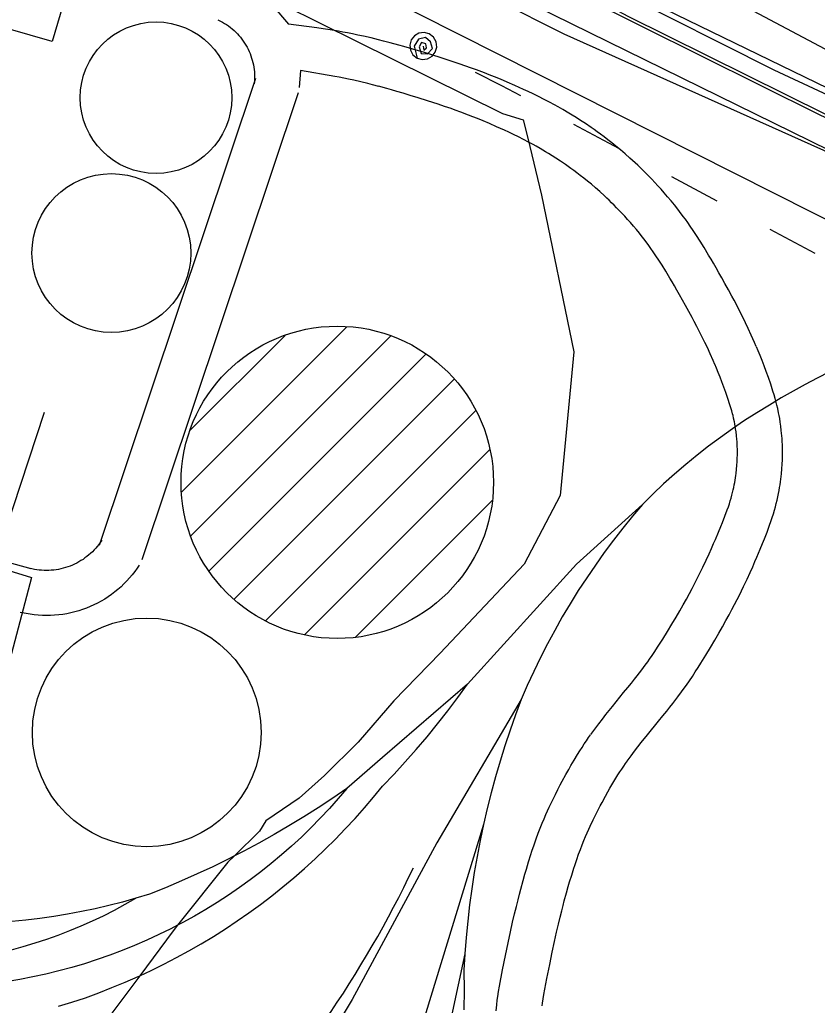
# Model space of a CAD drawing. Extents: x 3535183 to 3573198, y 534952 to 560562.
# Drawn here: x 3569368 to 3569899, y 548380 to 549036 of the extents above; entities that cross this region are included whole.
import ezdxf

# ---------------------------------------------------------------- set-up
doc = ezdxf.new("R2010")
doc.units = 0
for name, color, linetype in [('V-BLDG-OTLN', 7, 'Continuous'), ('V-DOMW-TANK', 7, 'Continuous'), ('V-LEVE-TOET', 7, 'Continuous'), ('V-RAIL-TRAK', 7, 'Continuous'), ('V-ROAD-CNTR', 7, 'Continuous'), ('V-SITE-OTLN', 7, 'Continuous'), ('V-SITE-VEGE', 7, 'Continuous'), ('V-UTIL-LINE', 7, 'Continuous')]:
    doc.layers.add(name, color=color, linetype=linetype)

msp = doc.modelspace()

# ---------------------------------------------------------------- linework, layer by layer
at = {"layer": 'V-BLDG-OTLN'}
msp.add_lwpolyline([(3569167.72, 549161.43), (3569366.78, 549103.86), (3569358.2, 549074.22), (3569401.58, 549061.68), (3569389.98, 549021.58), (3569345.85, 549034.35), (3569337.05, 549003.92), (3569138.75, 549061.26)], close=True, dxfattribs=at)
at = {"layer": 'V-DOMW-TANK'}
for p, q in [((3569476.04, 548721.91), (3569585.94, 548831.81)), ((3569481.76, 548762.99), (3569544.82, 548826.04)), ((3569482.14, 548692.65), (3569615.18, 548825.7)), ((3569494.24, 548669.4), (3569638.46, 548813.62)), ((3569510.84, 548650.65), (3569657.25, 548797.06)), ((3569531.71, 548636.16), (3569671.75, 548776.2)), ((3569557.66, 548626.75), (3569681.05, 548750.14)), ((3569591.62, 548625.36), (3569682.74, 548716.48))]:
    msp.add_line(p, q, dxfattribs=at)
for centre, radius in [((3569458.96, 548984.26), 50.42), ((3569429.3, 548880.88), 52.87), ((3569579.53, 548728.34), 103.92), ((3569452.81, 548561.93), 76.1)]:
    msp.add_circle(centre, radius, dxfattribs=at)
at = {"layer": 'V-LEVE-TOET'}
msp.add_lwpolyline([(3568679.17, 549666.53), (3569984.68, 548973.99), (3570197.21, 548870.54), (3570207.33, 548845.76), (3570167.82, 548848.83), (3570100.24, 548854.48), (3569943.45, 548931.27), (3568730.33, 549527.21), (3568631.04, 549594.34)], dxfattribs=at)
at = {"layer": 'V-RAIL-TRAK'}
for points in [[(3568553.11, 549686.01), (3568588.33, 549666.32), (3568660.18, 549627.65), (3568738.96, 549588.93), (3568873.69, 549517.89), (3569012.56, 549446.13), (3569189.44, 549353.29), (3569393.26, 549247.06), (3569519.69, 549180.94), (3569662.03, 549107.77), (3569870.02, 549002.9), (3570040.75, 548923.28), (3570207.33, 548845.76), (3570378.76, 548767.52), (3570597.19, 548668.13), (3570758.94, 548592.73)], [(3570754.67, 548578.89), (3570563.2, 548666.99), (3570357.21, 548761.44), (3570259.05, 548805.16), (3570167.82, 548848.83), (3570044.09, 548905.22), (3569900.32, 548972.85), (3569704.07, 549070.7), (3569534.08, 549157.25), (3569304.7, 549277.53), (3569139.57, 549363.36), (3568962.02, 549456.91), (3568807.94, 549537.1), (3568737.48, 549575.76), (3568711.24, 549591.91), (3568679.49, 549612.25), (3568660.18, 549627.65)], [(3569906.99, 548801.76), (3569898.8, 548797.72), (3569890.7, 548793.5), (3569882.7, 548789.09), (3569874.81, 548784.5), (3569867.02, 548779.74), (3569858.67, 548774.65), (3569850.45, 548769.36), (3569842.35, 548763.89), (3569834.38, 548758.23), (3569826.55, 548752.39), (3569818.85, 548746.36), (3569811.3, 548740.16), (3569803.89, 548733.78), (3569796.64, 548727.23), (3569789.54, 548720.51), (3569782.6, 548713.63), (3569775.98, 548705.83), (3569769.53, 548697.88), (3569763.25, 548689.81), (3569757.14, 548681.6), (3569751.2, 548673.27), (3569745.44, 548664.81), (3569739.85, 548656.24), (3569734.45, 548647.55), (3569729.23, 548638.75), (3569724.2, 548629.84), (3569719.35, 548620.83)], [(3569782.6, 548713.63), (3569738.68, 548673.8), (3569666.09, 548594.01), (3569609.65, 548545.27), (3569585.95, 548524.67), (3569576.48, 548518.16), (3569566.9, 548511.83), (3569557.19, 548505.67), (3569547.38, 548499.7), (3569537.45, 548493.9), (3569527.42, 548488.29), (3569517.29, 548482.87), (3569511.08, 548479.7), (3569507.06, 548477.63), (3569496.74, 548472.58), (3569486.33, 548467.72), (3569475.83, 548463.06), (3569465.24, 548458.59), (3569454.58, 548454.32), (3569445.64, 548451.58), (3569436.63, 548449.05), (3569427.58, 548446.72), (3569418.48, 548444.59), (3569409.33, 548442.67), (3569400.14, 548440.95), (3569390.91, 548439.44), (3569381.66, 548438.13), (3569372.37, 548437.03), (3569363.06, 548436.14)], [(3569719.35, 548620.83), (3569714.69, 548611.72), (3569710.23, 548602.52), (3569705.96, 548593.22), (3569701.88, 548583.83), (3569698.08, 548573.65), (3569694.46, 548563.4), (3569691.04, 548553.08), (3569687.81, 548542.7), (3569684.78, 548532.26), (3569681.94, 548521.77), (3569679.3, 548511.23), (3569676.85, 548500.64), (3569674.6, 548490), (3569672.55, 548479.32), (3569670.7, 548468.61), (3569669.05, 548457.87), (3569667.6, 548447.1), (3569666.34, 548436.3), (3569665.3, 548425.48), (3569664.45, 548414.64), (3569663.81, 548403.79), (3569663.85, 548390.55), (3569663.67, 548377.32)], [(3569609.71, 548526.21), (3569617.34, 548534.19), (3569624.8, 548542.32), (3569632.1, 548550.58), (3569639.23, 548559), (3569646.2, 548567.55), (3569653.01, 548576.24), (3569659.64, 548585.06), (3569666.09, 548594.01)], [(3569701.88, 548583.83), (3569645.7, 548488.54), (3569589.45, 548384.22), (3569583.49, 548374.26), (3569577.36, 548364.4), (3569571.06, 548354.64), (3569564.6, 548345), (3569557.97, 548335.47), (3569551.17, 548326.06), (3569544.22, 548316.76), (3569537.1, 548307.58), (3569529.83, 548298.53), (3569522.4, 548289.61), (3569514.82, 548280.82), (3569507.09, 548272.15), (3569499.21, 548263.62), (3569491.19, 548255.23), (3569483.02, 548246.98), (3569468.98, 548230.65), (3569455.09, 548214.19), (3569441.36, 548197.59), (3569427.79, 548180.86), (3569414.39, 548164.01), (3569401.14, 548147.02)], [(3569585.95, 548524.67), (3569580.21, 548517.91), (3569574.3, 548511.29), (3569568.23, 548504.82), (3569562.01, 548498.49), (3569555.64, 548492.32), (3569549.12, 548486.31), (3569542.46, 548480.44), (3569535.66, 548474.75), (3569528.72, 548469.21), (3569521.65, 548463.85), (3569514.46, 548458.66), (3569507.15, 548453.64), (3569499.71, 548448.8), (3569492.16, 548444.14), (3569484.5, 548439.67), (3569476.73, 548435.38), (3569473.28, 548433.57), (3569468.87, 548431.28), (3569460.91, 548427.36), (3569452.85, 548423.64), (3569444.71, 548420.12), (3569436.48, 548416.79), (3569428.18, 548413.66), (3569419.81, 548410.74), (3569411.36, 548408.01), (3569402.86, 548405.49), (3569394.29, 548403.18), (3569385.68, 548401.07), (3569377.01, 548399.17), (3569368.3, 548397.48), (3569359.25, 548395.89)], [(3569394.17, 548379.67), (3569403.02, 548382.32), (3569411.97, 548385.38), (3569420.85, 548388.63), (3569429.67, 548392.07), (3569438.4, 548395.69), (3569447.06, 548399.51), (3569448.14, 548400.02), (3569455.63, 548403.5), (3569464.12, 548407.68), (3569472.51, 548412.05), (3569480.81, 548416.59), (3569489.01, 548421.31), (3569497.11, 548426.2), (3569505.1, 548431.27), (3569512.97, 548436.5), (3569520.74, 548441.91), (3569528.38, 548447.48), (3569535.91, 548453.21), (3569543.3, 548459.1), (3569550.58, 548465.16), (3569557.72, 548471.36), (3569564.72, 548477.72), (3569571.59, 548484.22), (3569578.31, 548490.87), (3569584.89, 548497.67), (3569591.33, 548504.6), (3569597.61, 548511.67), (3569603.74, 548518.88), (3569609.71, 548526.21)], [(3569676.85, 548500.64), (3569638.48, 548375.38), (3569599.42, 548250.13), (3569584.94, 548216.09), (3569539.43, 548109.09), (3569521.07, 548064.83), (3569496.92, 547986.64), (3569459.22, 547857.91), (3569430.02, 547754.09), (3569403.69, 547663.43), (3569403.49, 547662.46), (3569371.66, 547551.31), (3569329.06, 547417.07)], [(3569362.75, 548417.31), (3569370.64, 548419.46), (3569378.48, 548421.8), (3569386.26, 548424.34), (3569393.96, 548427.08), (3569401.6, 548430.02), (3569409.16, 548433.14), (3569416.64, 548436.46), (3569424.03, 548439.96), (3569431.33, 548443.65), (3569438.53, 548447.53), (3569445.64, 548451.58)], [(3569664.45, 548414.64), (3569643.63, 548317.7), (3569612.23, 548209.78), (3569611.61, 548207.65), (3569575.32, 548082.39), (3569534.78, 547945.36), (3569494.96, 547811.79), (3569453.02, 547672.69)]]:
    msp.add_lwpolyline(points, dxfattribs=at)
at = {"layer": 'V-ROAD-CNTR'}
for points in [[(3570907.82, 548525.26), (3570598.39, 548669.28), (3570389.19, 548767.07), (3570164.65, 548869.35), (3569962.69, 548962.85), (3569789.65, 549047.04), (3569705.31, 549091.75), (3569526.71, 549182.57), (3569155.59, 549378.61), (3568842.97, 549537.85), (3568582.38, 549671.69), (3568104.56, 549921.99), (3567516.3, 550225.4), (3567077.23, 550460.43), (3566551.27, 550734), (3565999.24, 551021.79), (3565483.63, 551288.91), (3565003.89, 551536.36), (3564534.5, 551784.69), (3564063.25, 552028.15), (3563650.66, 552244.68), (3563185.18, 552482.79), (3562816.72, 552675.13), (3562636.98, 552769.45)], [(3570289.31, 548795.57), (3570112.05, 548876.02), (3569930.93, 548959.91), (3569773.02, 549038.34), (3569597.59, 549132.56), (3569411.24, 549221.07), (3569175.96, 549347.24), (3568897.36, 549496.1), (3568767.92, 549563.68), (3568726.5, 549582.9), (3568645.84, 549639.1)], [(3569513.44, 549063.02), (3569515.61, 549061.95), (3569517.99, 549060.66), (3569520.31, 549059.29), (3569522.57, 549057.83), (3569524.79, 549056.29), (3569526.94, 549054.67), (3569529.03, 549052.96), (3569531.06, 549051.19), (3569533.02, 549049.33), (3569534.91, 549047.4), (3569536.72, 549045.41), (3569547.02, 549033.17)], [(3569500.17, 549036.11), (3569501.83, 549035.29), (3569503.21, 549034.55), (3569504.57, 549033.75), (3569505.89, 549032.89), (3569507.18, 549032), (3569508.44, 549031.05), (3569509.66, 549030.05), (3569510.84, 549029.01), (3569511.98, 549027.93), (3569513.08, 549026.81), (3569514.14, 549025.65), (3569515.15, 549024.44), (3569516.12, 549023.2), (3569517.04, 549021.93), (3569517.92, 549020.62), (3569518.74, 549019.28), (3569519.51, 549017.91), (3569520.23, 549016.51), (3569520.9, 549015.09), (3569521.51, 549013.63), (3569522.07, 549012.16), (3569522.57, 549010.67), (3569523.02, 549009.17), (3569523.41, 549007.64), (3569523.74, 549006.1), (3569524.02, 549004.55), (3569524.23, 549003), (3569524.39, 549001.43), (3569524.49, 548999.86), (3569524.53, 548998.29), (3569524.51, 548996.72), (3569524.44, 548995.12), (3569524.31, 548993.58)], [(3569614.65, 549020.87), (3569610.33, 549021.99), (3569606.98, 549022.83), (3569601.98, 549024.03), (3569596.94, 549025.17), (3569593.18, 549025.97), (3569589.65, 549026.69), (3569586.35, 549027.33), (3569583.25, 549027.91), (3569580.32, 549028.43), (3569574.9, 549029.33), (3569570.13, 549030.07), (3569565.96, 549030.66), (3569547.02, 549033.17)], [(3569858.27, 548818.71), (3569857.12, 548821.36), (3569854.9, 548826.33), (3569852.88, 548830.69), (3569851.08, 548834.48), (3569849.47, 548837.79), (3569848.02, 548840.69), (3569845.47, 548845.69), (3569843.51, 548849.45), (3569842, 548852.27), (3569839.73, 548856.46), (3569837.42, 548860.62), (3569835.33, 548864.35), (3569833.38, 548867.82), (3569831.53, 548871.06), (3569829.79, 548874.09), (3569828.14, 548876.92), (3569826.56, 548879.59), (3569823.59, 548884.51), (3569820.9, 548888.82), (3569818.49, 548892.58), (3569816.33, 548895.86), (3569814.38, 548898.71), (3569812.65, 548901.2), (3569811.1, 548903.38), (3569809.69, 548905.31), (3569807.24, 548908.58), (3569805.32, 548911.05), (3569803.83, 548912.92), (3569801.59, 548915.67), (3569799.29, 548918.4), (3569797.08, 548920.94), (3569794.93, 548923.36), (3569792.83, 548925.67), (3569790.77, 548927.88), (3569788.75, 548930), (3569786.79, 548932.03), (3569784.86, 548933.97), (3569782.98, 548935.83), (3569781.15, 548937.61), (3569779.36, 548939.32), (3569777.59, 548940.98), (3569774.19, 548944.08), (3569770.94, 548946.95), (3569767.85, 548949.58), (3569764.93, 548952.01), (3569762.15, 548954.25), (3569759.53, 548956.31), (3569757.04, 548958.21), (3569754.69, 548959.96), (3569752.47, 548961.59), (3569750.37, 548963.08), (3569748.36, 548964.49), (3569744.64, 548967.02), (3569741.32, 548969.2), (3569738.39, 548971.07), (3569735.8, 548972.68), (3569733.49, 548974.08), (3569729.5, 548976.43), (3569726.44, 548978.16), (3569724.1, 548979.45), (3569720.62, 548981.32), (3569717.11, 548983.14), (3569713.34, 548985.03), (3569709.82, 548986.76), (3569706.51, 548988.34), (3569703.4, 548989.8), (3569700.49, 548991.13), (3569697.72, 548992.38), (3569692.6, 548994.61), (3569688.08, 548996.52), (3569684.11, 548998.15), (3569680.63, 548999.54), (3569677.55, 549000.73), (3569672.2, 549002.75), (3569668.15, 549004.22), (3569665.08, 549005.31), (3569660.51, 549006.88), (3569655.91, 549008.41), (3569648.68, 549010.76), (3569642.36, 549012.77), (3569636.8, 549014.5), (3569631.92, 549015.98), (3569627.63, 549017.25), (3569623.86, 549018.33), (3569620.53, 549019.27), (3569614.81, 549020.83)], [(3569555.15, 549002.43), (3569554.2, 548991.08)], [(3569607.1, 548991.83), (3569602.91, 548992.92), (3569599.84, 548993.69), (3569595.18, 548994.81), (3569590.5, 548995.87), (3569587.04, 548996.61), (3569583.8, 548997.27), (3569580.75, 548997.86), (3569577.89, 548998.39), (3569555.15, 549002.43)], [(3569525.03, 548997.09), (3569421.11, 548686.25)], [(3569553.48, 548987.58), (3569449.56, 548676.74)], [(3569830.73, 548806.79), (3569829.65, 548809.29), (3569827.59, 548813.92), (3569825.73, 548817.94), (3569824.05, 548821.46), (3569822.55, 548824.53), (3569821.23, 548827.2), (3569818.82, 548831.92), (3569816.98, 548835.44), (3569815.58, 548838.07), (3569813.42, 548842.04), (3569811.22, 548846.02), (3569809.18, 548849.65), (3569807.28, 548853.03), (3569805.5, 548856.15), (3569803.83, 548859.05), (3569802.26, 548861.73), (3569800.81, 548864.2), (3569798.01, 548868.83), (3569795.55, 548872.79), (3569793.36, 548876.21), (3569791.41, 548879.15), (3569789.67, 548881.7), (3569788.13, 548883.91), (3569786.77, 548885.83), (3569785.57, 548887.46), (3569783.38, 548890.39), (3569781.72, 548892.54), (3569780.47, 548894.11), (3569778.51, 548896.5), (3569776.5, 548898.88), (3569774.55, 548901.13), (3569772.63, 548903.29), (3569770.75, 548905.36), (3569768.91, 548907.33), (3569767.11, 548909.22), (3569765.36, 548911.03), (3569763.65, 548912.76), (3569761.98, 548914.41), (3569760.34, 548916), (3569758.75, 548917.52), (3569757.22, 548918.95), (3569754.16, 548921.75), (3569751.27, 548924.29), (3569748.54, 548926.63), (3569745.94, 548928.78), (3569743.48, 548930.76), (3569741.15, 548932.59), (3569738.95, 548934.27), (3569736.87, 548935.83), (3569734.9, 548937.26), (3569733.04, 548938.59), (3569731.32, 548939.8), (3569727.96, 548942.09), (3569725.02, 548944.02), (3569722.42, 548945.68), (3569720.12, 548947.1), (3569718.12, 548948.31), (3569714.5, 548950.44), (3569711.79, 548951.98), (3569709.76, 548953.1), (3569706.63, 548954.78), (3569703.47, 548956.42), (3569700, 548958.16), (3569696.73, 548959.76), (3569693.67, 548961.23), (3569690.79, 548962.58), (3569688.08, 548963.82), (3569685.56, 548964.95), (3569680.76, 548967.05), (3569676.56, 548968.82), (3569672.88, 548970.33), (3569669.64, 548971.62), (3569666.82, 548972.72), (3569661.79, 548974.61), (3569658.01, 548975.99), (3569655.19, 548976.99), (3569650.88, 548978.47), (3569646.54, 548979.92), (3569639.5, 548982.2), (3569633.35, 548984.16), (3569627.99, 548985.82), (3569623.31, 548987.24), (3569619.22, 548988.45), (3569615.64, 548989.48), (3569612.54, 548990.36), (3569606.95, 548991.87)], [(3569772.44, 548542.86), (3569774.96, 548546.32), (3569777.31, 548549.45), (3569779.57, 548552.38), (3569781.71, 548555.11), (3569785.86, 548560.3), (3569793.32, 548569.47), (3569796.16, 548572.96), (3569798.65, 548576.06), (3569800.83, 548578.8), (3569802.76, 548581.26), (3569806.06, 548585.56), (3569808.53, 548588.87), (3569810.36, 548591.4), (3569811.75, 548593.34), (3569813.77, 548596.25), (3569815.74, 548599.19), (3569817.71, 548602.2), (3569819.57, 548605.08), (3569821.38, 548607.91), (3569824.77, 548613.35), (3569827.9, 548618.49), (3569830.78, 548623.34), (3569833.43, 548627.91), (3569835.87, 548632.22), (3569838.11, 548636.28), (3569840.18, 548640.1), (3569842.09, 548643.7), (3569843.86, 548647.09), (3569845.49, 548650.28), (3569847.01, 548653.3), (3569849.76, 548658.93), (3569852.13, 548663.91), (3569854.15, 548668.3), (3569855.88, 548672.15), (3569857.37, 548675.54), (3569858.67, 548678.54), (3569860.85, 548683.75), (3569862.47, 548687.71), (3569863.66, 548690.71), (3569865.4, 548695.18), (3569867.11, 548699.73), (3569868.03, 548702.29), (3569868.88, 548704.82), (3569869.65, 548707.29), (3569870.36, 548709.7), (3569871, 548712.05), (3569871.59, 548714.33), (3569872.12, 548716.55), (3569872.59, 548718.71), (3569873.02, 548720.82), (3569873.41, 548722.86), (3569873.75, 548724.84), (3569874.06, 548726.77), (3569874.33, 548728.65), (3569874.58, 548730.52), (3569874.97, 548733.99), (3569875.27, 548737.31), (3569875.47, 548740.42), (3569875.6, 548743.35), (3569875.67, 548746.09), (3569875.68, 548748.66), (3569875.65, 548751.07), (3569875.59, 548753.33), (3569875.49, 548755.45), (3569875.38, 548757.43), (3569875.24, 548759.33), (3569874.92, 548762.74), (3569874.56, 548765.76), (3569874.19, 548768.41), (3569873.83, 548770.7), (3569873.47, 548772.71), (3569873.13, 548774.51), (3569872.5, 548777.49), (3569871.96, 548779.77), (3569871.53, 548781.51), (3569870.85, 548784.02), (3569870.12, 548786.49), (3569869.34, 548788.99), (3569867.83, 548793.65), (3569866.34, 548798.01), (3569864.88, 548802.08), (3569863.46, 548805.87), (3569862.09, 548809.4), (3569860.77, 548812.7), (3569859.51, 548815.78), (3569858.32, 548818.59)], [(3569748.19, 548560.52), (3569750.84, 548564.16), (3569753.43, 548567.61), (3569755.88, 548570.79), (3569758.2, 548573.75), (3569762.52, 548579.14), (3569770.04, 548588.39), (3569772.82, 548591.81), (3569775.22, 548594.79), (3569777.29, 548597.4), (3569779.05, 548599.65), (3569782.13, 548603.66), (3569784.37, 548606.66), (3569786.01, 548608.92), (3569787.2, 548610.59), (3569788.99, 548613.16), (3569790.74, 548615.77), (3569792.56, 548618.55), (3569794.33, 548621.28), (3569796, 548623.92), (3569799.23, 548629.09), (3569802.19, 548633.95), (3569804.9, 548638.52), (3569807.39, 548642.82), (3569809.69, 548646.87), (3569811.8, 548650.69), (3569813.75, 548654.28), (3569815.54, 548657.66), (3569817.2, 548660.84), (3569818.73, 548663.83), (3569820.13, 548666.63), (3569822.74, 548671.96), (3569824.95, 548676.63), (3569826.85, 548680.73), (3569828.47, 548684.34), (3569829.87, 548687.52), (3569831.06, 548690.29), (3569833.13, 548695.22), (3569834.64, 548698.91), (3569835.74, 548701.68), (3569837.38, 548705.9), (3569838.95, 548710.08), (3569839.69, 548712.13), (3569840.35, 548714.09), (3569840.95, 548716.01), (3569841.5, 548717.88), (3569842, 548719.72), (3569842.46, 548721.51), (3569842.87, 548723.25), (3569843.25, 548724.95), (3569843.59, 548726.6), (3569843.89, 548728.21), (3569844.16, 548729.78), (3569844.4, 548731.3), (3569844.62, 548732.77), (3569844.8, 548734.16), (3569845.12, 548737), (3569845.35, 548739.62), (3569845.52, 548742.08), (3569845.62, 548744.38), (3569845.67, 548746.54), (3569845.68, 548748.56), (3569845.66, 548750.46), (3569845.61, 548752.23), (3569845.53, 548753.88), (3569845.44, 548755.43), (3569845.34, 548756.83), (3569845.08, 548759.59), (3569844.81, 548761.93), (3569844.52, 548763.97), (3569844.24, 548765.75), (3569843.97, 548767.29), (3569843.72, 548768.58), (3569843.21, 548770.97), (3569842.81, 548772.69), (3569842.5, 548773.93), (3569841.97, 548775.87), (3569841.4, 548777.81), (3569840.75, 548779.91), (3569839.37, 548784.16), (3569838.02, 548788.09), (3569836.71, 548791.76), (3569835.42, 548795.2), (3569834.18, 548798.41), (3569832.98, 548801.41), (3569831.82, 548804.22), (3569830.68, 548806.91)], [(3569376, 548670.87), (3569021.45, 548768.55)], [(3569422.88, 548689.86), (3569421.83, 548688.3), (3569420.88, 548686.99), (3569419.89, 548685.73), (3569418.85, 548684.5), (3569417.76, 548683.31), (3569416.64, 548682.16), (3569415.46, 548681.05), (3569414.25, 548679.99), (3569413, 548678.97), (3569411.72, 548678), (3569410.4, 548677.08), (3569409.04, 548676.21), (3569407.66, 548675.39), (3569406.25, 548674.62), (3569404.8, 548673.9), (3569403.33, 548673.24), (3569401.85, 548672.63), (3569400.33, 548672.07), (3569398.8, 548671.58), (3569397.25, 548671.14), (3569395.69, 548670.75), (3569394.11, 548670.43), (3569392.52, 548670.16), (3569390.92, 548669.96), (3569389.32, 548669.81), (3569387.71, 548669.72), (3569386.1, 548669.69), (3569384.49, 548669.72), (3569382.88, 548669.81), (3569381.28, 548669.96), (3569379.69, 548670.17), (3569378.1, 548670.43), (3569376.46, 548670.77), (3569375.47, 548671.01)], [(3569447.78, 548673.13), (3569446.42, 548671.1), (3569444.82, 548668.9), (3569443.14, 548666.76), (3569441.38, 548664.69), (3569439.55, 548662.68), (3569437.64, 548660.74), (3569435.67, 548658.87), (3569433.63, 548657.08), (3569431.52, 548655.36), (3569429.34, 548653.72), (3569427.12, 548652.17), (3569424.83, 548650.69), (3569422.49, 548649.3), (3569420.1, 548648), (3569417.67, 548646.79), (3569415.19, 548645.67), (3569412.67, 548644.64), (3569410.12, 548643.71), (3569407.53, 548642.87), (3569404.92, 548642.13), (3569402.28, 548641.48), (3569399.61, 548640.93), (3569396.93, 548640.48), (3569394.24, 548640.13), (3569391.53, 548639.88), (3569388.81, 548639.73), (3569386.1, 548639.69), (3569383.38, 548639.74), (3569380.66, 548639.89), (3569377.95, 548640.14), (3569375.26, 548640.49), (3569372.57, 548640.94), (3569369.97, 548641.48), (3569368.56, 548641.81)], [(3569685.21, 548376.69), (3569685.63, 548380.7), (3569686, 548383.77), (3569686.32, 548386.12), (3569686.85, 548389.59), (3569687.45, 548393.03), (3569689.55, 548404), (3569691.44, 548413.55), (3569693.17, 548421.91), (3569694.75, 548429.24), (3569696.19, 548435.65), (3569697.5, 548441.26), (3569698.68, 548446.17), (3569699.76, 548450.47), (3569700.72, 548454.23), (3569701.59, 548457.55), (3569703.15, 548463.28), (3569704.37, 548467.61), (3569705.32, 548470.87), (3569706.77, 548475.72), (3569708.28, 548480.58), (3569709.01, 548482.84), (3569710.44, 548487.09), (3569711.86, 548491.07), (3569713.24, 548494.77), (3569714.58, 548498.22), (3569715.88, 548501.42), (3569717.13, 548504.41), (3569718.33, 548507.19), (3569719.48, 548509.78), (3569720.59, 548512.23), (3569722.7, 548516.7), (3569724.61, 548520.6), (3569726.32, 548524), (3569727.85, 548526.95), (3569729.23, 548529.54), (3569731.64, 548533.96), (3569733.51, 548537.29), (3569734.94, 548539.79), (3569737.1, 548543.47), (3569739.32, 548547.16), (3569740.84, 548549.61), (3569742.35, 548551.97), (3569743.83, 548554.23), (3569745.29, 548556.38), (3569746.71, 548558.44), (3569748.07, 548560.35)], [(3569715.76, 548379.96), (3569716.01, 548381.85), (3569716.45, 548384.73), (3569716.96, 548387.62), (3569719, 548398.27), (3569720.85, 548407.59), (3569722.53, 548415.72), (3569724.05, 548422.79), (3569725.44, 548428.96), (3569726.69, 548434.34), (3569727.82, 548439.03), (3569728.84, 548443.12), (3569729.76, 548446.7), (3569730.57, 548449.8), (3569732.06, 548455.28), (3569733.21, 548459.35), (3569734.09, 548462.38), (3569735.46, 548466.96), (3569736.88, 548471.52), (3569737.5, 548473.45), (3569738.79, 548477.27), (3569740.05, 548480.8), (3569741.27, 548484.08), (3569742.46, 548487.15), (3569743.62, 548490), (3569744.74, 548492.67), (3569745.81, 548495.16), (3569746.84, 548497.48), (3569747.82, 548499.63), (3569749.75, 548503.72), (3569751.47, 548507.25), (3569753.02, 548510.32), (3569754.41, 548513), (3569755.64, 548515.32), (3569757.89, 548519.43), (3569759.6, 548522.47), (3569760.89, 548524.73), (3569762.9, 548528.15), (3569764.93, 548531.54), (3569766.23, 548533.64), (3569767.52, 548535.64), (3569768.79, 548537.57), (3569770.05, 548539.43), (3569771.29, 548541.23), (3569772.56, 548543.03)]]:
    msp.add_lwpolyline(points, dxfattribs=at)
msp.add_arc((3568963.93, 548789.36), 738.01, 316.26057, 334.52292, dxfattribs=at)
at = {"layer": 'V-SITE-OTLN'}
msp.add_lwpolyline([(3568940.18, 549362.2), (3569422.6, 549106.1), (3569689.46, 548973.7), (3569703.3, 548969.43), (3569706.25, 548957.27), (3569715.43, 548919.39), (3569736.86, 548815.15), (3569727.83, 548719.47), (3569703.91, 548673.85), (3569647.97, 548614.59), (3569617.21, 548582.9), (3569593.41, 548555.32), (3569571.05, 548533.28), (3569554.29, 548518.14), (3569531.97, 548503.04), (3569527.76, 548496.13), (3569511.08, 548479.7), (3569506.79, 548475.47), (3569473.28, 548433.57), (3569470.38, 548429.94), (3569448.14, 548400.02), (3569428.33, 548373.36)], dxfattribs=at)
at = {"layer": 'V-SITE-VEGE'}
msp.add_lwpolyline([(3568730.33, 549527.21), (3568886.81, 549453.47), (3569176.91, 549308.92), (3569465.39, 549160.05), (3569730.32, 549026.73), (3569943.45, 548931.27), (3569954.37, 548913.04), (3569947.93, 548896.52), (3569922.27, 548894.34), (3569634.15, 549039.66), (3569337.4, 549190.97), (3568976.64, 549382.19), (3568828.47, 549460.21), (3568782.43, 549476.33), (3568762.35, 549482), (3568746.22, 549487.25), (3568728.13, 549495.27), (3568715.59, 549507.2), (3568713.68, 549515.89), (3568718.86, 549522.56)], close=True, dxfattribs=at)
at = {"layer": 'V-UTIL-LINE'}
msp.add_line((3569351.95, 548675.46), (3569384.68, 548775.06), dxfattribs=at)
for points in [[(3569636.71, 549018.64), (3569637.1, 549015.79), (3569638.81, 549017.37), (3569638.36, 549020.08), (3569635.62, 549021.1), (3569633.94, 549018.15), (3569635.3, 549013.66), (3569639.57, 549013.5), (3569642.83, 549017.1), (3569641.62, 549021.51), (3569638.16, 549024.35), (3569633.46, 549023.28), (3569630.69, 549018.52), (3569632.65, 549010.6), (3569636.04, 549009.66), (3569639.52, 549010.09), (3569642.58, 549011.82), (3569644.74, 549014.58), (3569645.68, 549017.97), (3569645.26, 549021.45), (3569643.53, 549024.51), (3569640.76, 549026.67), (3569637.38, 549027.61), (3569633.89, 549027.19), (3569630.84, 549025.46), (3569628.67, 549022.69), (3569627.73, 549019.31), (3569628.16, 549015.82), (3569629.89, 549012.77), (3569632.65, 549010.6)], [(3569701.71, 548985.43), (3569688.98, 548992.26), (3569671.52, 549001.07)], [(3569766.92, 548950.46), (3569736.96, 548966.53)], [(3569832.14, 548915.49), (3569802.17, 548931.55)], [(3569897.35, 548880.51), (3569867.39, 548896.58)], [(3568975.16, 548787.03), (3569044.14, 548767.32), (3569376.2, 548665.04), (3569353.82, 548580.72)]]:
    msp.add_lwpolyline(points, dxfattribs=at)

doc.saveas('drawing.dxf')
